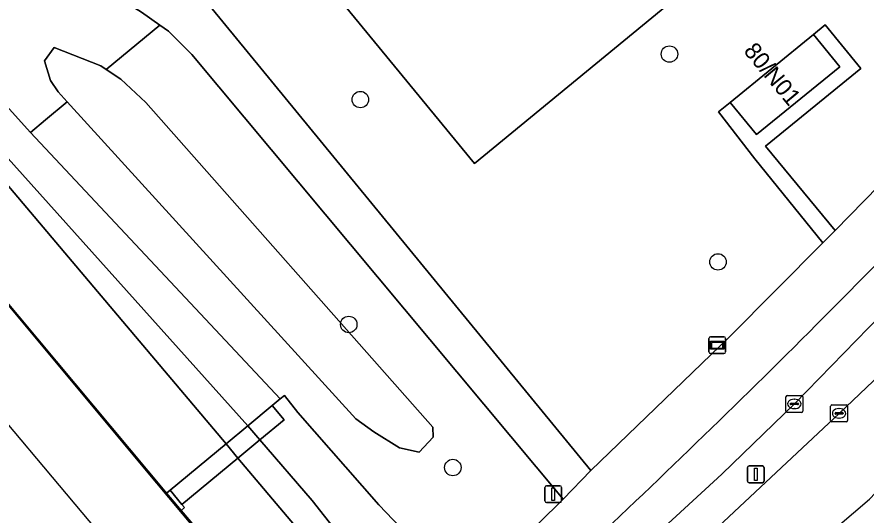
# Model space of a CAD drawing. Extents: x 159888 to 160761, y 384031 to 384750.
# Drawn here: x 160296.8 to 160347.3, y 384067 to 384096.7 of the extents above; entities that cross this region are included whole.
import ezdxf

# ---------------------------------------------------------------- set-up
doc = ezdxf.new("R2010")
doc.units = 0
for name, color, linetype in [('IMGEO_Afsluitpaal', 7, 'Continuous'), ('IMGEO_Berm_groen', 7, 'Continuous'), ('IMGEO_Boom', 7, 'Continuous'), ('IMGEO_Fietspad_gesloten', 7, 'Continuous'), ('IMGEO_Geluidsscherm', 7, 'Continuous'), ('IMGEO_Grasland_overig', 7, 'Continuous'), ('IMGEO_Greppel_droge_sloot', 7, 'Continuous'), ('IMGEO_Groenvoorziening', 7, 'Continuous'), ('IMGEO_Hek', 7, 'Continuous'), ('IMGEO_Kolk', 7, 'Continuous'), ('IMGEO_Lichtmast', 7, 'Continuous'), ('IMGEO_Loofbos', 7, 'Continuous'), ('IMGEO_Pand', 7, 'Continuous'), ('IMGEO_Pand_nummerreeks', 7, 'Continuous'), ('IMGEO_Rijbaan_lokaal_gesloten', 7, 'Continuous'), ('IMGEO_Spoor', 7, 'Continuous'), ('IMGEO_Spoorbaan_halfverhard', 7, 'Continuous'), ('IMGEO_Struiken', 7, 'Continuous'), ('IMGEO_Terreindeel_open', 7, 'Continuous'), ('IMGEO_Verklikker', 7, 'Continuous'), ('IMGEO_Voetpad_gesloten', 7, 'Continuous'), ('IMGEO_Voetpad_open', 7, 'Continuous')]:
    doc.layers.add(name, color=color, linetype=linetype)

msp = doc.modelspace()

# ---------------------------------------------------------------- linework, layer by layer
at = {"layer": 'IMGEO_Afsluitpaal'}
for p, q in [((160328.186, 384067.872), (160328.186, 384068.672)), ((160328.186, 384068.672), (160328.186, 384067.872)), ((160328.286, 384068.772), (160329.076, 384068.772)), ((160329.076, 384068.772), (160328.286, 384068.772)), ((160329.176, 384068.672), (160329.176, 384067.872)), ((160329.176, 384067.872), (160329.176, 384068.672)), ((160329.076, 384067.772), (160328.286, 384067.772)), ((160328.286, 384067.772), (160329.076, 384067.772))]:
    msp.add_line(p, q, dxfattribs=at)
msp.add_lwpolyline([(160328.606, 384068.647), (160328.756, 384068.647), (160328.756, 384067.897), (160328.606, 384067.897), (160328.606, 384068.647)], dxfattribs=at)
for centre, start, end in [((160328.286, 384068.672), 90, 180), ((160328.286, 384068.672), 90, 180), ((160329.076, 384068.672), 0, 90), ((160329.076, 384068.672), 360, 90), ((160328.286, 384067.872), 180, 270), ((160328.286, 384067.872), 180, 270), ((160329.076, 384067.872), 270, 0), ((160329.076, 384067.872), 270, 0)]:
    msp.add_arc(centre, 0.1, start, end, dxfattribs=at)
at = {"layer": 'IMGEO_Berm_groen'}
msp.add_lwpolyline([(160334.492, 384062.745), (160338.2, 384066.057), (160345.686, 384073.078), (160349.752, 384076.931), (160348.165, 384078.916), (160343.027, 384073.639), (160338.712, 384069.459), (160331.322, 384062.662), (160327.328, 384059.448), (160319.425, 384052.025), (160319.31, 384051.917), (160319.208, 384051.833), (160319.373, 384051.589), (160319.68, 384051.222), (160320.026, 384050.808), (160320.141, 384050.902), (160320.273, 384051.011), (160330.441, 384059.387)], close=True, dxfattribs=at)
at = {"layer": 'IMGEO_Boom'}
for centre in [(160335.596, 384094.448), (160317.213, 384091.743), (160338.483, 384082.088), (160316.523, 384078.366), (160322.713, 384069.857)]:
    msp.add_circle(centre, 0.489, dxfattribs=at)
at = {"layer": 'IMGEO_Fietspad_gesloten'}
msp.add_lwpolyline([(160331.322, 384062.662), (160338.712, 384069.459), (160343.027, 384073.639), (160348.165, 384078.916)], dxfattribs=at)
for centre, radius, start, end in [((160027.278, 384395.071), 448.149, 315.0313, 317.3347), ((159949.388, 384472.221), 557.779, 313.01836, 315.07889)]:
    msp.add_arc(centre, radius, start, end, dxfattribs=at)
at = {"layer": 'IMGEO_Geluidsscherm'}
msp.add_lwpolyline([(159928.136, 384519.999), (159956.299, 384486.06), (159984.445, 384452.39), (159994.859, 384439.664), (160057.867, 384364.374), (160058.584, 384363.517), (160186.917, 384210.168), (160187.623, 384209.324), (160209.136, 384183.617), (160224.183, 384165.601), (160273.86, 384106.395), (160304.381, 384069.77), (160308.049, 384065.405), (160311.651, 384061.139)], dxfattribs=at)
at = {"layer": 'IMGEO_Grasland_overig'}
for points in [[(160310.526, 384072.345), (160311.242, 384071.509), (160312.674, 384072.698), (160311.972, 384073.545)], [(160310.526, 384072.345), (160309.222, 384071.261), (160309.925, 384070.416), (160311.242, 384071.509)], [(160309.222, 384071.261), (160305.9, 384068.503), (160306.603, 384067.657), (160309.925, 384070.416)]]:
    msp.add_lwpolyline(points, close=True, dxfattribs=at)
at = {"layer": 'IMGEO_Greppel_droge_sloot'}
msp.add_lwpolyline([(160304.445, 384091.575), (160302.963, 384092.948), (160302.104, 384093.532), (160301.787, 384093.748), (160299.009, 384094.843), (160298.42, 384094.039), (160298.784, 384092.872), (160299.243, 384092.196), (160299.782, 384091.604), (160316.947, 384072.746), (160318.007, 384071.983), (160319.534, 384071.031), (160320.71, 384070.775), (160321.549, 384071.66), (160321.525, 384072.258)], close=True, dxfattribs=at)
at = {"layer": 'IMGEO_Groenvoorziening'}
for points in [[(160277.589, 384144.414), (160324.007, 384087.931), (160370.292, 384125.992), (160320.203, 384186.297)], [(160320.203, 384186.297), (160370.292, 384125.992), (160324.007, 384087.931), (160277.589, 384144.414)], [(160301.99, 384101.197), (160303.767, 384100.154), (160305.618, 384099.249), (160306.65, 384098.693), (160307.589, 384097.979), (160308.4, 384097.134), (160330.927, 384069.677), (160339.171, 384077.636), (160344.727, 384083.219), (160340.681, 384088.217), (160338.505, 384091.006), (160339.208, 384091.578), (160344.165, 384095.615), (160344.861, 384096.182), (160346.977, 384093.585), (160341.306, 384088.964), (160345.444, 384083.952), (160348.903, 384087.483), (160354.274, 384093.243)], [(160327.804, 384066.528), (160329.276, 384067.978), (160307.185, 384094.433), (160305.801, 384095.817), (160305.284, 384096.175), (160302.104, 384093.532), (160302.963, 384092.948), (160304.445, 384091.575), (160321.525, 384072.258), (160321.549, 384071.66), (160320.71, 384070.775), (160319.534, 384071.031), (160318.007, 384071.983), (160316.947, 384072.746), (160299.782, 384091.604), (160298.492, 384090.532), (160297.593, 384089.785), (160312.449, 384073.941), (160312.707, 384074.142), (160313.492, 384073.126), (160318.304, 384067.636), (160319.584, 384066.304)]]:
    msp.add_lwpolyline(points, dxfattribs=at)
at = {"layer": 'IMGEO_Hek'}
msp.add_lwpolyline([(160316.691, 384188.671), (160318.655, 384188.161), (160320.203, 384186.297), (160370.292, 384125.992), (160324.007, 384087.931), (160277.589, 384144.414)], dxfattribs=at)
at = {"layer": 'IMGEO_Kolk'}
for p, q in [((160342.525, 384073.214), (160342.525, 384074.066)), ((160342.6, 384074.14), (160343.452, 384074.14)), ((160342.784, 384073.634), (160342.784, 384073.646)), ((160342.827, 384073.683), (160343.225, 384073.683)), ((160343.013, 384073.92), (160343.038, 384073.92)), ((160343.268, 384073.646), (160343.268, 384073.634)), ((160343.526, 384074.066), (160343.526, 384073.214)), ((160343.452, 384073.14), (160342.6, 384073.14)), ((160343.222, 384073.597), (160342.824, 384073.597)), ((160343.036, 384073.36), (160343.011, 384073.36)), ((160345.184, 384072.653), (160345.184, 384073.505)), ((160345.259, 384073.579), (160346.111, 384073.579)), ((160345.672, 384073.359), (160345.697, 384073.359)), ((160346.185, 384073.505), (160346.185, 384072.653)), ((160345.443, 384073.073), (160345.443, 384073.085)), ((160345.881, 384073.036), (160345.483, 384073.036)), ((160345.486, 384073.122), (160345.884, 384073.122)), ((160345.695, 384072.799), (160345.67, 384072.799)), ((160345.927, 384073.085), (160345.927, 384073.073)), ((160346.111, 384072.579), (160345.259, 384072.579))]:
    msp.add_line(p, q, dxfattribs=at)
for points in [[(160342.525, 384073.214), (160342.525, 384074.066)], [(160342.6, 384074.14), (160343.452, 384074.14)], [(160343.526, 384074.066), (160343.526, 384073.214)], [(160343.452, 384073.14), (160342.6, 384073.14)], [(160345.184, 384072.653), (160345.184, 384073.505)], [(160345.259, 384073.579), (160346.111, 384073.579)], [(160346.185, 384073.505), (160346.185, 384072.653)], [(160346.111, 384072.579), (160345.259, 384072.579)]]:
    msp.add_lwpolyline(points, dxfattribs=at)
for centre, radius, start, end in [((160342.602, 384074.064), 0.0765, 91.552, 178.448), ((160342.602, 384074.064), 0.0765, 91.552, 178.448), ((160342.824, 384073.643), 0.0403, 85.8775, 175.7526), ((160343.229, 384073.645), 0.0386, 1.7309, 96.639), ((160343.45, 384074.064), 0.0765, 1.552, 88.448), ((160343.45, 384074.064), 0.0765, 1.552, 88.448), ((160342.602, 384073.216), 0.0765, 181.552, 268.448), ((160342.602, 384073.216), 0.0765, 181.552, 268.448), ((160342.821, 384073.633), 0.0366, 178.938, 274.7102), ((160343.225, 384073.64), 0.043, 264.8664, 352.4533), ((160343.45, 384073.216), 0.0765, 271.552, 358.448), ((160343.45, 384073.216), 0.0765, 271.552, 358.448), ((160345.261, 384073.503), 0.0765, 91.552, 178.448), ((160345.261, 384073.503), 0.0765, 91.552, 178.448), ((160346.109, 384073.503), 0.0765, 1.552, 88.448), ((160346.109, 384073.503), 0.0765, 1.552, 88.448), ((160345.261, 384072.655), 0.0765, 181.552, 268.448), ((160345.261, 384072.655), 0.0765, 181.552, 268.448), ((160345.483, 384073.082), 0.0403, 85.8775, 175.7526), ((160345.48, 384073.072), 0.0366, 178.938, 274.7102), ((160345.884, 384073.079), 0.043, 264.8664, 352.4533), ((160345.888, 384073.084), 0.0386, 1.7309, 96.639), ((160346.109, 384072.655), 0.0765, 271.552, 358.448), ((160346.109, 384072.655), 0.0765, 271.552, 358.448)]:
    msp.add_arc(centre, radius, start, end, dxfattribs=at)
for centre, major_axis, ratio, start_param, end_param in [((160343.012, 384073.64), (-0.387, 0.002), 0.722429, 4.712389, 7.853982), ((160343.037, 384073.64), (-0.39, 0.002), 0.717154, 1.570796, 4.712389), ((160345.671, 384073.079), (-0.387, 0.002), 0.722429, 4.712389, 7.853982), ((160345.696, 384073.079), (-0.39, 0.002), 0.717154, 1.570796, 4.712389)]:
    msp.add_ellipse(centre, major_axis=major_axis, ratio=ratio, start_param=start_param, end_param=end_param, dxfattribs=at)
at = {"layer": 'IMGEO_Lichtmast'}
for p, q in [((160340.233, 384069.053), (160340.233, 384069.853)), ((160340.233, 384069.853), (160340.233, 384069.053)), ((160340.333, 384069.953), (160341.123, 384069.953)), ((160341.123, 384069.953), (160340.333, 384069.953)), ((160341.223, 384069.853), (160341.223, 384069.053)), ((160341.223, 384069.053), (160341.223, 384069.853)), ((160341.123, 384068.953), (160340.333, 384068.953)), ((160340.333, 384068.953), (160341.123, 384068.953))]:
    msp.add_line(p, q, dxfattribs=at)
msp.add_lwpolyline([(160340.653, 384069.828), (160340.803, 384069.828), (160340.803, 384069.078), (160340.653, 384069.078), (160340.653, 384069.828)], dxfattribs=at)
for centre, start, end in [((160340.333, 384069.853), 90, 180), ((160340.333, 384069.853), 90, 180), ((160341.123, 384069.853), 0, 90), ((160341.123, 384069.853), 360, 90), ((160340.333, 384069.053), 180, 270), ((160340.333, 384069.053), 180, 270), ((160341.123, 384069.053), 270, 0), ((160341.123, 384069.053), 270, 0)]:
    msp.add_arc(centre, 0.1, start, end, dxfattribs=at)
at = {"layer": 'IMGEO_Loofbos'}
msp.add_lwpolyline([(160066.68, 384370.291), (160193.352, 384215.552), (160194.058, 384214.708), (160268.036, 384124.35), (160288.101, 384100.341), (160297.593, 384089.785), (160298.492, 384090.532), (160299.782, 384091.604), (160299.243, 384092.196), (160298.784, 384092.872), (160298.42, 384094.039), (160299.009, 384094.843), (160301.787, 384093.748), (160302.104, 384093.532), (160305.284, 384096.175), (160304.192, 384096.933), (160301.655, 384098.535), (160299.267, 384100.372), (160297.058, 384102.422), (160295.057, 384104.657), (160286.755, 384114.838), (160266.831, 384138.832)], dxfattribs=at)
at = {"layer": 'IMGEO_Pand'}
msp.add_lwpolyline([(160339.208, 384091.578), (160340.769, 384089.66), (160345.727, 384093.697), (160344.165, 384095.615)], close=True, dxfattribs=at)
at = {"layer": 'IMGEO_Rijbaan_lokaal_gesloten'}
for points in [[(160304.005, 384030.821), (160347.496, 384067.978), (160385.413, 384108.074), (160387.672, 384110.946), (160386.938, 384111.52), (160384.534, 384108.359)], [(160349.752, 384076.931), (160345.686, 384073.078), (160338.2, 384066.057)]]:
    msp.add_lwpolyline(points, dxfattribs=at)
at = {"layer": 'IMGEO_Spoor'}
msp.add_lwpolyline([(160264.914, 384109.954), (160281.646, 384089.788), (160313.286, 384052.117)], dxfattribs=at)
at = {"layer": 'IMGEO_Spoorbaan_halfverhard'}
msp.add_lwpolyline([(160278.655, 384067.031), (160298.072, 384039.296), (160300.027, 384040.904), (160301.18, 384041.853), (160301.528, 384042.139), (160301.613, 384042.209), (160302.686, 384043.092), (160304.507, 384044.59), (160304.834, 384044.858), (160305.668, 384045.544), (160305.993, 384045.812), (160307.771, 384047.274), (160308.932, 384048.229), (160309.466, 384048.668), (160310.624, 384049.621), (160312.797, 384051.408), (160313.955, 384052.361), (160315.212, 384053.395), (160313.102, 384056.327), (160313.986, 384057.103), (160314.702, 384057.731), (160306.556, 384067.306), (160305.688, 384068.326), (160273.86, 384106.395)], dxfattribs=at)
at = {"layer": 'IMGEO_Struiken'}
for points in [[(160273.103, 384115.339), (160296.097, 384088.43), (160310.526, 384072.345), (160311.972, 384073.545), (160312.449, 384073.941), (160297.593, 384089.785), (160288.101, 384100.341), (160268.036, 384124.35), (160194.058, 384214.708), (160192.377, 384213.302)], [(160310.526, 384072.345), (160296.097, 384088.43), (160273.103, 384115.339), (160192.377, 384213.302), (160190.553, 384211.776), (160309.222, 384071.261)], [(160305.9, 384068.503), (160309.222, 384071.261), (160190.553, 384211.776), (160187.815, 384209.485), (160187.738, 384209.421), (160187.623, 384209.324), (160209.136, 384183.617), (160218.954, 384172.294), (160224.183, 384165.601), (160273.86, 384106.395), (160305.688, 384068.326)], [(160314.342, 384067.888), (160316.328, 384065.369), (160317.642, 384063.321), (160317.763, 384063.053), (160317.179, 384060.785), (160316.673, 384060.038), (160314.927, 384057.461), (160316.923, 384055.015), (160320.59, 384058.6), (160320.876, 384060.994), (160320.457, 384063.652), (160319.584, 384066.304), (160318.304, 384067.636), (160313.492, 384073.126), (160312.707, 384074.142), (160312.449, 384073.941), (160311.972, 384073.545), (160312.674, 384072.698), (160311.242, 384071.509)], [(160309.925, 384070.416), (160313.287, 384066.428), (160316.433, 384061.868), (160316.673, 384060.038), (160317.179, 384060.785), (160317.763, 384063.053), (160317.642, 384063.321), (160316.328, 384065.369), (160314.342, 384067.888), (160311.242, 384071.509)], [(160306.603, 384067.657), (160306.756, 384067.472), (160306.556, 384067.306), (160314.702, 384057.731), (160314.927, 384057.461), (160316.673, 384060.038), (160316.433, 384061.868), (160313.287, 384066.428), (160309.925, 384070.416)]]:
    msp.add_lwpolyline(points, close=True, dxfattribs=at)
at = {"layer": 'IMGEO_Terreindeel_open'}
msp.add_lwpolyline([(160305.9, 384068.503), (160305.688, 384068.326), (160306.556, 384067.306), (160306.756, 384067.472), (160306.603, 384067.657)], close=True, dxfattribs=at)
at = {"layer": 'IMGEO_Verklikker'}
for p, q in [((160337.939, 384076.732), (160337.939, 384077.532)), ((160337.939, 384077.532), (160337.939, 384076.732)), ((160338.039, 384077.632), (160338.829, 384077.632)), ((160338.829, 384077.632), (160338.039, 384077.632)), ((160338.929, 384077.532), (160338.929, 384076.732)), ((160338.929, 384076.732), (160338.929, 384077.532)), ((160338.829, 384076.632), (160338.039, 384076.632)), ((160338.039, 384076.632), (160338.829, 384076.632))]:
    msp.add_line(p, q, dxfattribs=at)
for points in [[(160338.04, 384077.364), (160338.828, 384077.364), (160338.828, 384076.9), (160338.04, 384076.9), (160338.04, 384077.364)], [(160338.105, 384077.299), (160338.105, 384076.965), (160338.763, 384076.965), (160338.763, 384077.299), (160338.105, 384077.299)]]:
    msp.add_lwpolyline(points, dxfattribs=at)
for centre, start, end in [((160338.039, 384077.532), 90, 180), ((160338.039, 384077.532), 90, 180), ((160338.829, 384077.532), 0, 90), ((160338.829, 384077.532), 360, 90), ((160338.039, 384076.732), 180, 270), ((160338.039, 384076.732), 180, 270), ((160338.829, 384076.732), 270, 0), ((160338.829, 384076.732), 270, 0)]:
    msp.add_arc(centre, 0.1, start, end, dxfattribs=at)
at = {"layer": 'IMGEO_Voetpad_gesloten'}
msp.add_lwpolyline([(160266.831, 384138.832), (160286.755, 384114.838), (160295.057, 384104.657), (160297.058, 384102.422), (160299.267, 384100.372), (160301.655, 384098.535), (160304.192, 384096.933), (160305.284, 384096.175), (160305.801, 384095.817), (160307.185, 384094.433), (160329.276, 384067.978), (160330.927, 384069.677), (160308.4, 384097.134), (160307.589, 384097.979), (160306.65, 384098.693), (160305.618, 384099.249), (160303.767, 384100.154), (160301.99, 384101.197)], dxfattribs=at)
at = {"layer": 'IMGEO_Voetpad_open'}
msp.add_lwpolyline([(160341.306, 384088.964), (160346.977, 384093.585), (160344.861, 384096.182), (160344.165, 384095.615), (160345.727, 384093.697), (160340.769, 384089.66), (160339.208, 384091.578), (160338.505, 384091.006), (160340.681, 384088.217), (160344.727, 384083.219), (160345.444, 384083.952)], close=True, dxfattribs=at)
msp.add_lwpolyline([(160348.903, 384087.483), (160345.444, 384083.952), (160344.727, 384083.219), (160339.171, 384077.636), (160330.927, 384069.677), (160329.276, 384067.978), (160327.804, 384066.528)], dxfattribs=at)
for centre, radius, start, end in [((160027.278, 384395.071), 448.149, 315.0313, 317.3347), ((159949.388, 384472.221), 557.779, 313.01836, 315.07889)]:
    msp.add_arc(centre, radius, start, end, dxfattribs=at)

# ---------------------------------------------------------------- texts
at = {"layer": 'IMGEO_Pand_nummerreeks'}
msp.add_text('80/N01', height=1, rotation=309.7058, dxfattribs=at).set_placement((160339.963, 384094.608))

doc.saveas('drawing.dxf')
